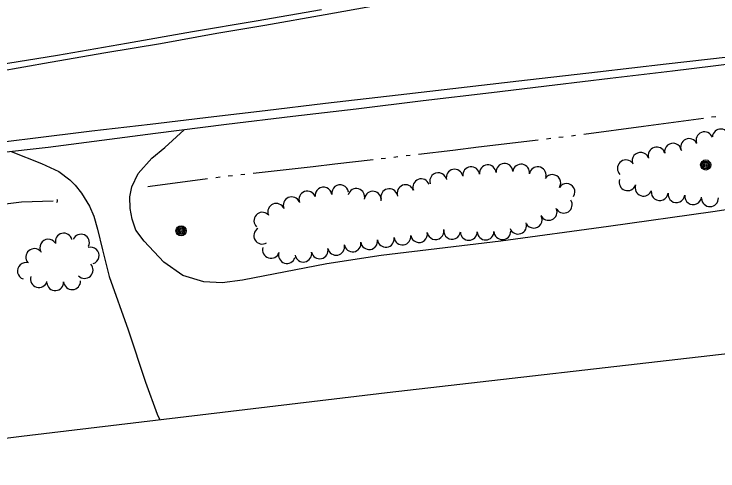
# Model space of a CAD drawing. Extents: x 589250 to 1188077, y 162953 to 363065.
# Drawn here: x 591882.9 to 592191.9, y 174405 to 174605.4 of the extents above; entities that cross this region are included whole.
import ezdxf

# ---------------------------------------------------------------- set-up
doc = ezdxf.new("R2010")
doc.units = 0
for name, color, linetype in [('E_DRN', 7, 'Continuous'), ('E_DWY', 7, 'Continuous'), ('E_LAND_TreeLine_P', 7, 'Continuous'), ('E_MAP_Limits', 7, 'Continuous'), ('E_MISCPROP', 7, 'Continuous'), ('E_RDWY', 7, 'Continuous'), ('E_RDWY_Gravel', 7, 'Continuous'), ('E_WTR_FlowLine', 7, 'Continuous')]:
    doc.layers.add(name, color=color, linetype=linetype)

msp = doc.modelspace()

# ---------------------------------------------------------------- linework, layer by layer
at = {"layer": 'E_DRN'}
msp.add_arc((591901.2, 174523.49), 0.866, 300.0979, 46.3581, dxfattribs=at)
at = {"layer": 'E_DWY'}
for p, q in [((591949.09, 174546.9), (591957.66, 174554.58)), ((591881.63, 174545.07), (591895, 174539.81)), ((591943.43, 174542.13), (591949.09, 174546.9)), ((591937.48, 174535.47), (591943.43, 174542.13)), ((591895, 174539.81), (591902.57, 174536.38)), ((591902.57, 174536.38), (591907.42, 174532.64)), ((591934.67, 174529.61), (591937.48, 174535.47)), ((591907.42, 174532.64), (591909.81, 174530.42)), ((591909.81, 174530.42), (591912.51, 174526.87)), ((591933.75, 174525.18), (591934.67, 174529.61)), ((591912.51, 174526.87), (591916.02, 174521.16)), ((592237.76, 174525.48), (592189.7, 174518.71)), ((591933.94, 174520.13), (591933.75, 174525.18)), ((591916.02, 174521.16), (591918.01, 174516.79)), ((591934.76, 174515.4), (591933.94, 174520.13)), ((591918.01, 174516.79), (591919.55, 174511.07)), ((592189.7, 174518.71), (592143.8, 174512.27)), ((591936.37, 174510.67), (591934.76, 174515.4)), ((591919.55, 174511.07), (591921.72, 174502.03)), ((591940.03, 174505.8), (591936.37, 174510.67)), ((592143.8, 174512.27), (592096.64, 174505.82)), ((591948.61, 174496.54), (591940.03, 174505.8)), ((592096.64, 174505.82), (592044.1, 174499.5)), ((591921.72, 174502.03), (591924.66, 174490.27)), ((592044.1, 174499.5), (592020.29, 174495.88)), ((591957.01, 174490.75), (591948.61, 174496.54)), ((592020.29, 174495.88), (591983.23, 174488.7)), ((591924.66, 174490.27), (591932.95, 174466.94)), ((591966.19, 174487.97), (591957.01, 174490.75)), ((591983.23, 174488.7), (591974.24, 174487.54)), ((591974.24, 174487.54), (591966.19, 174487.97)), ((591932.95, 174466.94), (591940.64, 174443.89)), ((591940.64, 174443.89), (591945.7, 174429.89)), ((591945.7, 174429.89), (591946.88, 174427.48))]:
    msp.add_line(p, q, dxfattribs=at)
at = {"layer": 'E_LAND_TreeLine_P'}
for centre, radius, start, end in [((592186, 174550.05), 3.7, 20.909, 200.909), ((592193.13, 174551.27), 3.7, 356.6616, 176.6616), ((592179.23, 174547.07), 3.7, 25.2578, 205.2578), ((592172.18, 174545.04), 3.7, 10.0806, 190.0806), ((592157.97, 174541.03), 3.7, 22.1544, 202.1544), ((592164.99, 174543.37), 3.7, 17.8002, 197.8002), ((592151.48, 174537.71), 3.7, 45.353, 225.353), ((592083.56, 174534.76), 3.68, 6.209, 186.209), ((592090.88, 174535.54), 3.68, 5.3227, 185.3227), ((592098.21, 174536.22), 3.68, 5.3227, 185.3227), ((592105.5, 174535.85), 3.68, 351.2627, 171.2627), ((592112.78, 174534.73), 3.68, 351.2627, 171.2627), ((592069.1, 174532.1), 3.68, 17.8786, 197.8786), ((592076.29, 174533.63), 3.68, 11.6629, 191.6629), ((592119.19, 174531.28), 3.68, 328.1242, 148.1242), ((592061.65, 174529.43), 3.68, 20.4482, 200.4482), ((592152.23, 174531.63), 3.7, 161.2595, 341.2595), ((592018.76, 174525.82), 3.68, 7.7844, 187.7844), ((592026.05, 174526.82), 3.68, 7.7844, 187.7844), ((592033.17, 174525.19), 3.68, 344.4076, 164.4076), ((592047.6, 174525.09), 3.68, 13.8487, 193.8487), ((592054.75, 174526.86), 3.68, 20.4482, 200.4482), ((592125.44, 174527.39), 3.68, 328.1242, 148.1242), ((592159.23, 174529.25), 3.7, 161.2595, 341.2595), ((592011.66, 174524.05), 3.68, 19.712, 199.712), ((592040.42, 174523.99), 3.68, 351.4723, 171.4723), ((592166.33, 174527.29), 3.7, 173.1537, 353.1537), ((592173.68, 174526.4), 3.7, 173.1537, 353.1537), ((592181.03, 174525.52), 3.7, 173.1537, 353.1537), ((592004.75, 174521.5), 3.68, 22.9728, 202.9728), ((592124.22, 174521.77), 3.68, 213.0882, 33.0882), ((592188.37, 174524.64), 3.7, 181.7169, 1.7169), ((591997.98, 174518.63), 3.68, 22.9728, 202.9728), ((592117.58, 174518.62), 3.68, 204.1025, 24.1025), ((591991.9, 174514.76), 3.68, 47.6436, 227.6436), ((592111.05, 174515.23), 3.68, 207.7029, 27.7029), ((592104.2, 174512.58), 3.68, 199.4866, 19.4866), ((591991.84, 174508.2), 3.68, 121.5714, 301.5714), ((592067.92, 174510.2), 3.68, 190.2188, 10.2188), ((592075.2, 174510.3), 3.68, 173.6431, 353.6431), ((592089.89, 174510.01), 3.68, 181.1714, 1.1714), ((592097.25, 174510.16), 3.68, 181.1714, 1.1714), ((591904.75, 174505.59), 3.7, 13.487, 193.487), ((591912.29, 174505.13), 3.7, 335.909, 155.909), ((592046.1, 174506.83), 3.68, 187.8245, 7.8245), ((592053.39, 174507.84), 3.68, 187.8245, 7.8245), ((592060.67, 174508.89), 3.68, 190.2188, 10.2188), ((592082.53, 174509.86), 3.68, 181.1714, 1.1714), ((591897.95, 174502.92), 3.7, 32.1125, 212.1125), ((592024.31, 174503.3), 3.68, 192.0123, 12.0123), ((592031.52, 174504.79), 3.68, 188.0198, 8.0198), ((592038.81, 174505.81), 3.68, 188.0198, 8.0198), ((591891.83, 174498.81), 3.7, 40.9543, 220.9543), ((591916.57, 174499.46), 3.7, 287.4557, 107.4557), ((591995.7, 174501.94), 3.68, 162.4251, 342.4251), ((592002.72, 174499.71), 3.68, 162.4251, 342.4251), ((592009.89, 174500.31), 3.68, 191.1373, 11.1373), ((592017.11, 174501.77), 3.68, 192.0123, 12.0123), ((591888.12, 174492.72), 3.7, 71.918, 251.918), ((591913.9, 174493.15), 3.7, 223.2319, 43.2319), ((591893.84, 174489.17), 3.7, 163.3622, 343.3622), ((591908.39, 174488.23), 3.7, 183.3658, 3.3658), ((591901.01, 174487.8), 3.7, 183.3658, 3.3658)]:
    msp.add_arc(centre, radius, start, end, dxfattribs=at)
at = {"layer": 'E_MAP_Limits'}
for p, q in [((592046.73, 174439.38), (592197.3, 174456.7)), ((591886.2, 174420.24), (592046.73, 174439.38)), ((591760.31, 174405.02), (591886.2, 174420.24))]:
    msp.add_line(p, q, dxfattribs=at)
at = {"layer": 'E_MISCPROP'}
for centre, radius in [((592186.53, 174539.22), 2.23), ((592186.53, 174539.22), 1.67), ((592186.53, 174539.22), 1.12), ((592186.53, 174539.22), 0.558), ((591956.23, 174510.34), 2.23), ((591956.23, 174510.34), 1.67), ((591956.23, 174510.34), 1.12), ((591956.23, 174510.34), 0.558)]:
    msp.add_circle(centre, radius, dxfattribs=at)
at = {"layer": 'E_RDWY'}
for p, q in [((592041.64, 174609.06), (592019.5, 174605.11)), ((592019.5, 174605.11), (591993.08, 174600.44)), ((591993.08, 174600.44), (591971.87, 174596.81)), ((591971.87, 174596.81), (591947.24, 174592.38)), ((591947.24, 174592.38), (591923.24, 174588.34)), ((591923.24, 174588.34), (591898.84, 174584.15)), ((592196.41, 174586.52), (592169.13, 174583.43)), ((591898.84, 174584.15), (591872.81, 174579.63)), ((592169.13, 174583.43), (592139.06, 174579.98)), ((592139.06, 174579.98), (592104.55, 174575.96)), ((592104.55, 174575.96), (592075.48, 174572.59)), ((592075.48, 174572.59), (592051.54, 174569.8)), ((592051.54, 174569.8), (592019.6, 174566.11)), ((592019.6, 174566.11), (591993.1, 174562.99)), ((591993.1, 174562.99), (591970.56, 174560.39)), ((591970.56, 174560.39), (591942.66, 174557.03)), ((591942.66, 174557.03), (591917.09, 174554)), ((591917.09, 174554), (591890.04, 174550.72)), ((591890.04, 174550.72), (591861.91, 174547.28))]:
    msp.add_line(p, q, dxfattribs=at)
at = {"layer": 'E_RDWY_Gravel'}
for p, q in [((592017.93, 174607.26), (591989.19, 174602.34)), ((591989.19, 174602.34), (591961.29, 174597.57)), ((591961.29, 174597.57), (591932.32, 174592.42)), ((591932.32, 174592.42), (591901.94, 174587.18)), ((591901.94, 174587.18), (591868.14, 174581.84)), ((592201.77, 174584.09), (592172, 174580.42)), ((592172, 174580.42), (592144.64, 174577.14)), ((592144.64, 174577.14), (592120.24, 174574.26)), ((592120.24, 174574.26), (592092.5, 174570.83)), ((592092.5, 174570.83), (592062.57, 174567.3)), ((592062.57, 174567.3), (592033.04, 174563.69)), ((592033.04, 174563.69), (592005.3, 174560.41)), ((592005.3, 174560.41), (591976.23, 174556.97)), ((591976.23, 174556.97), (591944.99, 174552.96)), ((591944.99, 174552.96), (591897.89, 174546.84)), ((591897.89, 174546.84), (591860.04, 174542.71))]:
    msp.add_line(p, q, dxfattribs=at)
at = {"layer": 'E_WTR_FlowLine'}
for p, q in [((592185.5, 174559.63), (592159.24, 174556.12)), ((592190.93, 174560.35), (592189.12, 174560.11)), ((592159.24, 174556.12), (592132.99, 174552.62)), ((592118.49, 174550.78), (592116.67, 174550.56)), ((592123.93, 174551.44), (592122.12, 174551.22)), ((592129.36, 174552.13), (592127.55, 174551.89)), ((592113.05, 174550.13), (592086.75, 174546.96)), ((592075.57, 174545.61), (592060.45, 174543.83)), ((592086.75, 174546.96), (592075.57, 174545.61)), ((592040.49, 174541.47), (592023.69, 174539.49)), ((592045.93, 174542.11), (592044.12, 174541.9)), ((592051.38, 174542.76), (592049.56, 174542.54)), ((592056.82, 174543.4), (592055.01, 174543.18)), ((592014.18, 174538.43), (591987.85, 174535.51)), ((592023.69, 174539.49), (592014.18, 174538.43)), ((591984.22, 174535.1), (591982.41, 174534.9)), ((591967.9, 174533.14), (591942.63, 174529.82)), ((591973.33, 174533.85), (591971.52, 174533.61)), ((591978.78, 174534.5), (591976.96, 174534.3)), ((591942.63, 174529.82), (591941.66, 174529.57)), ((591886.17, 174522.95), (591874.06, 174521.42)), ((591900.17, 174523.28), (591886.17, 174522.95))]:
    msp.add_line(p, q, dxfattribs=at)

doc.saveas('drawing.dxf')
